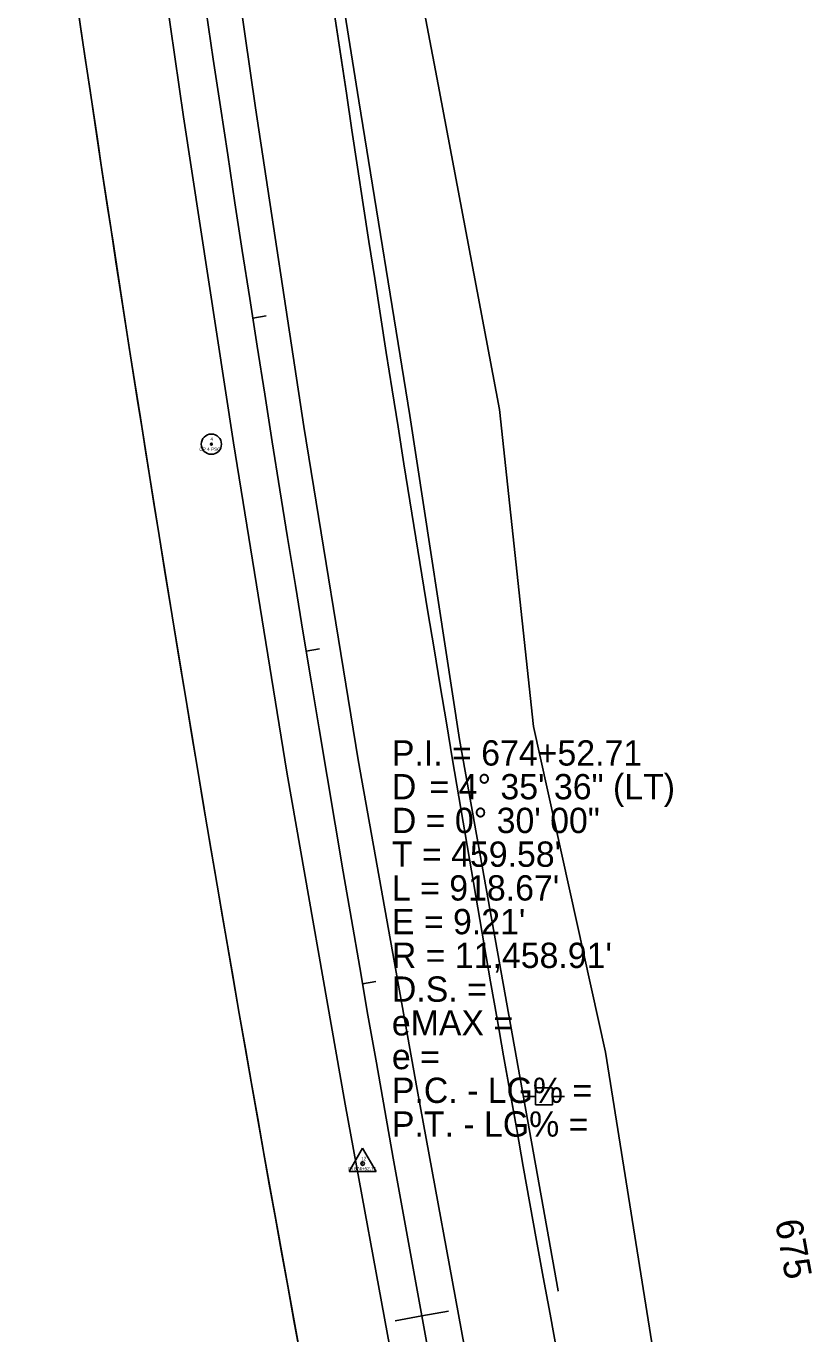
# Model space of a CAD drawing. Extents: x 2519952 to 2531965, y 848341 to 887632.
# Drawn here: x 2524140.1 to 2524372.9, y 870997.6 to 871385.2 of the extents above; entities that cross this region are included whole.
import ezdxf

# ---------------------------------------------------------------- set-up
doc = ezdxf.new("R2010")
doc.units = 0
for name, color, linetype in [('RD_EX_DV_Prop', 7, 'Continuous'), ('RD_EX_Fence_Other', 7, 'Continuous'), ('RD_EX_Road', 7, 'Continuous'), ('RD_EX_RW', 7, 'Continuous'), ('RD_EX_UT', 7, 'Continuous'), ('RD_EX_VEG', 7, 'Continuous'), ('RD_HC_Cl', 7, 'Continuous'), ('RD_HC_Data', 7, 'Continuous'), ('RD_HC_Data_Tic', 7, 'Continuous'), ('RD_HC_Survey_txCode', 7, 'Continuous'), ('RD_HC_TX_Sta50', 7, 'Continuous'), ('RD_HC_txCode', 7, 'Continuous'), ('RD_SMD_Locator', 7, 'Continuous')]:
    doc.layers.add(name, color=color, linetype=linetype)

msp = doc.modelspace()

# ---------------------------------------------------------------- linework, layer by layer
at = {"layer": 'RD_EX_DV_Prop'}
for radius, end in [(11421.66, 191.395271), (11496.66, 191.183137)]:
    msp.add_arc((2535529.67, 873063.51), radius, 187.82505, end, dxfattribs=at)
at = {"layer": 'RD_EX_Fence_Other'}
msp.add_lwpolyline([(2524297.68, 871010.34), (2524268.5, 871173.79), (2524253.75, 871269.77), (2524238.62, 871363.07), (2524222.47, 871464.62), (2524208.94, 871560.6), (2524198.98, 871626.65), (2524174.2, 871792.76), (2524227.02, 871865.15), (2524227.02, 871865.15), (2524230.22, 871871.43), (2524283.91, 871952.02), (2524331.32, 872018.26)], dxfattribs=at)
at = {"layer": 'RD_EX_Road'}
for p, q in [((2524208.07, 871361.04), (2524193.15, 871463.49)), ((2524186.67, 871358.37), (2524172.04, 871459.61)), ((2524222.4, 871266.55), (2524208.07, 871361.04)), ((2524201.52, 871261.66), (2524186.67, 871358.37)), ((2524238.42, 871167.7), (2524222.4, 871266.55)), ((2524217.27, 871164.09), (2524201.52, 871261.66)), ((2524255.93, 871070.01), (2524238.42, 871167.7)), ((2524234.58, 871065.67), (2524217.27, 871164.09)), ((2524274.13, 870970.77), (2524255.93, 871070.01)), ((2524252.68, 870967.63), (2524234.58, 871065.67))]:
    msp.add_line(p, q, dxfattribs=at)
at = {"layer": 'RD_EX_RW'}
for radius, end in [(11421.41, 191.395352), (11496.41, 191.099405)]:
    msp.add_arc((2535529.42, 873063.47), radius, 187.825051, end, dxfattribs=at)
at = {"layer": 'RD_EX_UT'}
for p, q in [((2524296.02, 871070.5), (2524291.02, 871070.5)), ((2524291.02, 871070.5), (2524291.02, 871065.5)), ((2524296.02, 871065.5), (2524296.02, 871070.5)), ((2524287.59, 871067.93), (2524291.05, 871067.93)), ((2524291.02, 871065.5), (2524296.02, 871065.5)), ((2524295.95, 871067.93), (2524299.59, 871067.93))]:
    msp.add_line(p, q, dxfattribs=at)
at = {"layer": 'RD_EX_VEG'}
msp.add_lwpolyline([(2524363.24, 870745), (2524348.65, 870849.89), (2524311.74, 871081.12), (2524290.4, 871177.65), (2524280.35, 871271.62), (2524262.14, 871367.91), (2524243.43, 871466.46), (2524229.7, 871562.85), (2524212.46, 871659.61), (2524199.02, 871755.16), (2524184.21, 871852.95), (2524168.25, 871951.65), (2524153.54, 872038.67)], dxfattribs=at)
at = {"layer": 'RD_HC_Cl'}
msp.add_arc((2535529.42, 873063.47), 11458.91, 187.825051, 192.418483, dxfattribs=at)
at = {"layer": 'RD_HC_Data'}
for p, q in [((2524235.82, 871045.76), (2524239.79, 871052.64)), ((2524239.79, 871052.64), (2524243.76, 871045.76)), ((2524235.82, 871045.76), (2524243.76, 871045.76))]:
    msp.add_line(p, q, dxfattribs=at)
for centre, radius in [((2524194.95, 871261.3), 3), ((2524194.95, 871261.3), 0.282), ((2524239.79, 871048.06), 0.529)]:
    msp.add_circle(centre, radius, dxfattribs=at)
at = {"layer": 'RD_HC_Data_Tic'}
for p, q in [((2524207.23, 871298.68), (2524211.18, 871299.3)), ((2524223.06, 871199.94), (2524227.01, 871200.59)), ((2524239.75, 871101.34), (2524243.7, 871102.03)), ((2524257.31, 871002.9), (2524265.18, 871004.34)), ((2524257.31, 871002.9), (2524249.44, 871001.46))]:
    msp.add_line(p, q, dxfattribs=at)
at = {"layer": 'RD_SMD_Locator'}
for centre in [(2524262.14, 871367.91), (2524208.07, 871361.04), (2524238.62, 871363.07), (2524186.67, 871358.37), (2524280.35, 871271.62), (2524253.75, 871269.77), (2524222.4, 871266.55), (2524194.95, 871261.3), (2524201.52, 871261.66), (2524290.4, 871177.65), (2524268.5, 871173.79), (2524238.42, 871167.7), (2524217.27, 871164.09), (2524311.74, 871081.12), (2524255.93, 871070.01), (2524234.58, 871065.67), (2524239.79, 871048.06), (2524297.68, 871010.34)]:
    msp.add_circle(centre, 0.001, dxfattribs=at)

# ---------------------------------------------------------------- texts
at = {"layer": 'RD_HC_Survey_txCode'}
for s, p in [('P.I. = 674+52.71', (2524248.45, 871166.03)), ('D', (2524248.45, 871156.03)), ('    = 4%%d 35\' 36" (LT)', (2524248.45, 871156.03)), ('D = 0%%d 30\' 00"', (2524248.45, 871146.03)), ("T = 459.58'", (2524248.45, 871136.03)), ("L = 918.67'", (2524248.45, 871126.03)), ("E = 9.21'", (2524248.45, 871116.03)), ("R = 11,458.91'", (2524248.45, 871106.03)), ('D.S. = ', (2524248.45, 871096.03)), ('eMAX = ', (2524248.45, 871086.03)), ('e = ', (2524248.45, 871076.03)), ('P.C. - LG% = ', (2524248.45, 871066.03)), ('P.T. - LG% = ', (2524248.45, 871056.03))]:
    msp.add_text(s, height=7.5, dxfattribs=at).set_placement(p)
at = {"layer": 'RD_HC_TX_Sta50'}
msp.add_text('675', height=8, rotation=280.3595, dxfattribs=at).set_placement((2524361.98, 871030.87))
at = {"layer": 'RD_HC_txCode'}
for s, p in [('4', (2524194.66, 871262.3)), ('CP 4 PSC', (2524191.38, 871259.3)), ('12', (2524239.34, 871049.06)), ('PI 674+52.71', (2524235.54, 871046.06))]:
    msp.add_text(s, height=1, dxfattribs=at).set_placement(p)

doc.saveas('drawing.dxf')
